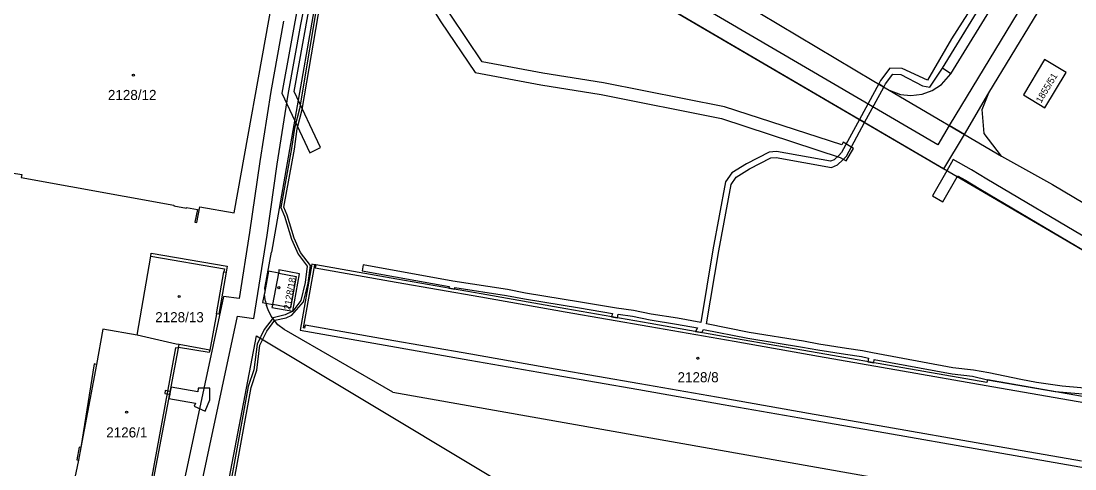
# Model space of a CAD drawing. Extents: x -756746 to -753363, y -1166406 to -1161727.
# Drawn here: x -756092.8 to -755914.6, y -1164435.4 to -1164359.7 of the extents above; entities that cross this region are included whole.
import ezdxf

# ---------------------------------------------------------------- set-up
doc = ezdxf.new("R2010")
doc.units = 0
for name, color, linetype in [('Hranice parcel', 7, 'Continuous'), ('Parcelní čísla', 7, 'Continuous'), ('Vnitřní kresba', 7, 'Continuous'), ('Věcná břemena k části', 7, 'Continuous'), ('Značky budov', 7, 'Continuous')]:
    doc.layers.add(name, color=color, linetype=linetype)

msp = doc.modelspace()

# ---------------------------------------------------------------- linework, layer by layer
at = {"layer": 'Hranice parcel'}
for p, q in [((-755935.58, -1164368.64), (-755921.72, -1164346.06)), ((-755946.01, -1164371.43), (-755926.98, -1164382.52)), ((-756057.91, -1164401.13), (-756058.09, -1164402.16)), ((-756059.75, -1164409.15), (-756060.85, -1164415.3))]:
    msp.add_line(p, q, dxfattribs=at)
for points in [[(-755926.98, -1164382.52), (-755929.95, -1164378.7), (-755930.29, -1164374.66), (-755929.15, -1164371.87), (-755887.61, -1164303.71), (-755885.11, -1164301.92), (-755882.19, -1164301.27), (-755879.12, -1164301.74), (-755875.46, -1164303.29), (-755840.07, -1164349.83), (-755835.16, -1164354.81), (-755817.48, -1164369.07), (-755814.07, -1164364.07), (-755821.94, -1164357.72), (-755822.65, -1164356.99), (-755823.24, -1164356.17), (-755823.72, -1164355.24), (-755823.77, -1164354.83)], [(-755834.71, -1164450.54), (-755849.99, -1164439.04), (-755865.78, -1164427.6), (-755883.81, -1164415.96), (-755900.57, -1164405.91), (-755914.25, -1164397.86), (-755998.87, -1164348.37), (-756019.46, -1164336.46), (-756024.43, -1164333.48), (-756030.05, -1164329.6), (-756032.51, -1164329.61), (-756034.74, -1164330.42)], [(-756016.89, -1164329.36), (-755987.22, -1164346.83), (-755983.95, -1164348.8), (-755948.57, -1164369.88), (-755946.01, -1164371.43)], [(-755935.58, -1164368.64), (-755936.97, -1164367.67), (-755925.75, -1164349.42), (-755926.2, -1164347.23), (-755941.95, -1164337.63), (-755943.08, -1164339.48)], [(-756056.73, -1164392.09), (-756050.24, -1164356.13), (-756070.52, -1164352.53), (-756070.14, -1164350.39), (-756071.55, -1164350.13), (-756071.46, -1164349.62), (-756089.96, -1164346.35), (-756090.14, -1164346.9), (-756090.93, -1164346.71), (-756091.32, -1164348.83), (-756092.24, -1164348.67), (-756093.3, -1164354.52)], [(-755916.08, -1164368.4), (-755919.72, -1164366.22), (-755923.26, -1164372.2), (-755919.67, -1164374.37), (-755916.08, -1164368.4)], [(-755946.01, -1164371.43), (-755944.11, -1164372.16), (-755942.34, -1164372.32), (-755940.4, -1164372.07), (-755938.7, -1164371.45), (-755937.17, -1164370.45), (-755935.58, -1164368.64)], [(-755926.98, -1164382.52), (-755918.36, -1164387.32), (-755885.35, -1164406.94), (-755875.28, -1164413.13), (-755840.68, -1164435.1), (-755836.09, -1164438.38), (-755833.62, -1164440.23), (-755832.33, -1164441.16), (-755829.44, -1164442.5), (-755828.88, -1164442.9)], [(-756099.04, -1164384.62), (-756092.66, -1164385.67), (-756092.74, -1164386.15), (-756066.95, -1164390.84), (-756066.97, -1164390.96), (-756064.81, -1164391.35), (-756064.79, -1164391.23), (-756062.94, -1164391.57), (-756063.42, -1164393.68), (-756063.05, -1164393.76), (-756062.53, -1164391.09), (-756056.73, -1164392.09)], [(-756073.13, -1164412.75), (-756070.86, -1164399.43), (-756070.78, -1164398.94), (-756057.91, -1164401.13)], [(-755910.45, -1164423.62), (-755929.4, -1164420.3), (-755929.49, -1164420.79), (-755943.67, -1164418.31), (-755957.85, -1164415.82), (-755972.13, -1164413.32), (-755986.4, -1164410.82), (-756000.67, -1164408.32), (-756014.97, -1164405.81), (-756029.27, -1164403.31), (-756042.95, -1164400.91), (-756043.11, -1164400.88), (-756043.63, -1164400.79), (-756045.61, -1164411.96), (-756031.2, -1164414.48), (-756016.9, -1164416.98), (-756002.64, -1164419.48), (-755988.35, -1164421.97), (-755974.08, -1164424.47), (-755959.81, -1164426.96), (-755945.63, -1164429.44), (-755931.44, -1164431.92), (-755912.48, -1164435.24), (-755910.45, -1164423.62)], [(-756058.09, -1164402.16), (-756059.36, -1164409.22), (-756059.75, -1164409.15)], [(-756049.22, -1164402.3), (-756050.95, -1164401.99), (-756051.58, -1164405.39), (-756051.93, -1164407.28), (-756051.38, -1164407.38), (-756050.19, -1164407.6), (-756050.39, -1164408.12), (-756046.84, -1164408.75), (-756045.71, -1164402.43), (-756049.2, -1164401.77), (-756049.22, -1164402.3)], [(-756073.13, -1164412.75), (-756078.95, -1164411.78), (-756080.03, -1164417.73), (-756080.42, -1164417.63), (-756082.69, -1164431.74), (-756082.95, -1164431.7), (-756083.33, -1164433.82), (-756083.07, -1164433.87), (-756084.78, -1164441.88), (-756084.88, -1164442.46), (-756071.79, -1164444.64), (-756066.17, -1164414.99), (-756066.15, -1164414.86)], [(-756066.15, -1164414.86), (-756066.06, -1164414.37), (-756066.55, -1164414.28), (-756073.13, -1164412.75)], [(-756060.85, -1164415.3), (-756060.96, -1164415.68), (-756066.15, -1164414.86)]]:
    msp.add_lwpolyline(points, dxfattribs=at)
at = {"layer": 'Vnitřní kresba'}
for p, q in [((-756038.83, -1164332.51), (-756050.41, -1164398.76)), ((-756070.86, -1164399.43), (-756058.39, -1164401.55)), ((-756058.39, -1164401.55), (-756058.49, -1164402.09)), ((-756045, -1164411.56), (-756043.11, -1164400.88)), ((-756042.95, -1164400.91), (-756043.03, -1164401.4)), ((-756043.03, -1164401.4), (-756029.33, -1164403.8)), ((-756059.75, -1164409.15), (-756058.49, -1164402.09)), ((-756058.49, -1164402.09), (-756058.09, -1164402.16)), ((-756050.19, -1164407.6), (-756049.22, -1164402.3)), ((-756051.56, -1164405), (-756051.58, -1164405.39)), ((-756029.33, -1164403.8), (-756015.03, -1164406.31)), ((-756051.58, -1164405.39), (-756051.6, -1164405.81)), ((-756051.47, -1164407.01), (-756051.38, -1164407.38)), ((-756015.03, -1164406.31), (-756000.76, -1164408.81)), ((-756051.38, -1164407.38), (-756051.29, -1164407.74)), ((-756000.76, -1164408.81), (-755986.49, -1164411.31)), ((-756044.83, -1164411.59), (-756045, -1164411.56)), ((-756044.75, -1164411.1), (-756044.83, -1164411.59)), ((-756031.03, -1164413.5), (-756044.75, -1164411.1)), ((-755986.49, -1164411.31), (-755972.21, -1164413.81)), ((-756063.74, -1164469.6), (-756053, -1164412.88)), ((-756053, -1164412.88), (-756036.11, -1164422.95)), ((-756016.73, -1164416), (-756031.03, -1164413.5)), ((-755972.21, -1164413.81), (-755957.94, -1164416.31)), ((-756066.67, -1164414.91), (-756072.08, -1164444.13)), ((-756066.17, -1164414.99), (-756066.67, -1164414.91)), ((-756060.85, -1164415.3), (-756066.06, -1164414.37)), ((-756080.03, -1164417.73), (-756082.69, -1164431.74)), ((-756002.46, -1164418.49), (-756016.73, -1164416)), ((-755957.94, -1164416.31), (-755943.76, -1164418.8)), ((-755988.18, -1164420.99), (-756002.46, -1164418.49)), ((-755943.76, -1164418.8), (-755929.57, -1164421.28)), ((-755973.91, -1164423.48), (-755988.18, -1164420.99)), ((-755929.57, -1164421.28), (-755911.77, -1164424.4)), ((-756036.11, -1164422.95), (-756013.12, -1164436.73)), ((-756029.93, -1164422.43), (-755912.59, -1164443.1)), ((-755959.64, -1164425.98), (-755973.91, -1164423.48)), ((-755945.45, -1164428.46), (-755959.64, -1164425.98)), ((-755931.27, -1164430.94), (-755945.45, -1164428.46)), ((-756082.69, -1164431.74), (-756083.07, -1164433.87)), ((-755913.47, -1164434.05), (-755931.27, -1164430.94))]:
    msp.add_line(p, q, dxfattribs=at)
for points in [[(-756051.56, -1164405), (-756051.54, -1164404.84), (-756051.49, -1164404.54), (-756050.41, -1164398.76)], [(-756049.22, -1164402.3), (-756046.28, -1164402.85), (-756047.25, -1164408.14), (-756050.19, -1164407.6)], [(-756051.47, -1164407.01), (-756051.56, -1164406.42), (-756051.6, -1164405.81)], [(-756029.93, -1164422.43), (-756048.31, -1164411.84), (-756049.39, -1164411.04), (-756050.51, -1164409.57), (-756051.02, -1164408.51), (-756051.29, -1164407.74)]]:
    msp.add_lwpolyline(points, dxfattribs=at)
at = {"layer": 'Věcná břemena k části'}
for points in [[(-755869.02, -1164302.39), (-755870.84, -1164300.01), (-755873.41, -1164302.02), (-755885.54, -1164294.51), (-755935.84, -1164377.36), (-755933.24, -1164378.87), (-755929.15, -1164371.87), (-755887.61, -1164303.71), (-755884.28, -1164298.82), (-755879.12, -1164301.74), (-755875.46, -1164303.29), (-755873.49, -1164305.89)], [(-756035.6, -1164334.34), (-756036.08, -1164336.28), (-756035.38, -1164336.45), (-756030.44, -1164346.06), (-756021.82, -1164359.86), (-756015.99, -1164368.42), (-756004.92, -1164370.49), (-755994.67, -1164372.13), (-755974.34, -1164376.17), (-755954.31, -1164382.75), (-755953.29, -1164383.35), (-755952.03, -1164381.23), (-755953.75, -1164380.21), (-755953.99, -1164380.61), (-755973.84, -1164374.23), (-755994.31, -1164370.17), (-756004.58, -1164368.51), (-756014.81, -1164366.6), (-756020.14, -1164358.76), (-756028.7, -1164345.08), (-756034.02, -1164334.73)], [(-756074.12, -1164346.31), (-756070.79, -1164346.84), (-756063.32, -1164347.74), (-756059.11, -1164344.78), (-756051.61, -1164346.45), (-756051.92, -1164348.24), (-756052.6, -1164352.15), (-756053.04, -1164354.64), (-756045.77, -1164355.8), (-756048.67, -1164371.89), (-756043.94, -1164381.96), (-756042.13, -1164381.11), (-756046.59, -1164371.61), (-756043.44, -1164354.14), (-756050.72, -1164352.98), (-756050.64, -1164352.5), (-756049.95, -1164348.6), (-756049.31, -1164344.91), (-756059.53, -1164342.64), (-756063.84, -1164345.66), (-756070.53, -1164344.86), (-756073.8, -1164344.34)], [(-755947.77, -1164370.36), (-755951.02, -1164376.36), (-755950.15, -1164376.86), (-755946.91, -1164370.88)], [(-756067.64, -1164422.76), (-756067.55, -1164422.27), (-756068.4, -1164422.12), (-756068.49, -1164422.61)], [(-756061.65, -1164425.61), (-756060.88, -1164423.71), (-756060.86, -1164421.73), (-756062.86, -1164421.71), (-756062.87, -1164422.32), (-756067.41, -1164421.53), (-756067.55, -1164422.27), (-756067.64, -1164422.76), (-756067.78, -1164423.49), (-756063.31, -1164424.28), (-756063.53, -1164424.79)]]:
    msp.add_lwpolyline(points, close=True, dxfattribs=at)
for points in [[(-755998.87, -1164348.37), (-755936.73, -1164384.71), (-755933.24, -1164378.87), (-755935.84, -1164377.36), (-755937.78, -1164380.62), (-756014.91, -1164335.52)], [(-756063.99, -1164445.9), (-756056.19, -1164409.56), (-756053.41, -1164409.94), (-756051.19, -1164395.87), (-756049.47, -1164383.92), (-756047.6, -1164372.11), (-756045.46, -1164360.31), (-756043.14, -1164348.52)], [(-755927.37, -1164350.01), (-755935.44, -1164362.76), (-755939.54, -1164369.69), (-755943.79, -1164367.73), (-755945.88, -1164367.68), (-755947.45, -1164369.78), (-755947.77, -1164370.36), (-755946.91, -1164370.88), (-755946.61, -1164370.32), (-755945.38, -1164368.7), (-755944.05, -1164368.73), (-755940.39, -1164370.66), (-755939.14, -1164370.87), (-755936.97, -1164367.67), (-755926.37, -1164350.43)], [(-756042.24, -1164353.99), (-756045.72, -1164374.58), (-756046.57, -1164377.84), (-756047.05, -1164381.28), (-756048.86, -1164391.21), (-756048.22, -1164392.67), (-756047.06, -1164396.57), (-756045.95, -1164399.09), (-756044.38, -1164401.13), (-756044.73, -1164403.91), (-756045.48, -1164406.92), (-756046.84, -1164408.75), (-756048.1, -1164409.37), (-756050.16, -1164409.83), (-756051.65, -1164411.84), (-756052.87, -1164414.31), (-756053.44, -1164418.61), (-756054.37, -1164421.47), (-756059.51, -1164449.61)], [(-756059.01, -1164449.69), (-756053.89, -1164421.59), (-756052.94, -1164418.71), (-756052.39, -1164414.45), (-756051.23, -1164412.1), (-756049.87, -1164410.27), (-756047.94, -1164409.85), (-756047, -1164409.42), (-756045.02, -1164407.14), (-756044.23, -1164404.01), (-756043.86, -1164400.99), (-756045.51, -1164398.83), (-756046.59, -1164396.39), (-756047.76, -1164392.49), (-756048.34, -1164391.15), (-756046.55, -1164381.36), (-756046.07, -1164377.94), (-756045.23, -1164374.68), (-756041.76, -1164354.15)], [(-756048.41, -1164359.73), (-756050.57, -1164371.63), (-756052.43, -1164383.47), (-756054.15, -1164395.42), (-756055.91, -1164406.57), (-756058.54, -1164406.22), (-756066.97, -1164445.5)], [(-755911.07, -1164421.87), (-755916.76, -1164421.4), (-755921.11, -1164420.76), (-755923.76, -1164420.26), (-755929.14, -1164419.12), (-755931.73, -1164418.69), (-755935.22, -1164418.3), (-755948.83, -1164415.78), (-755950.51, -1164415.42), (-755953.22, -1164415.03), (-755957.88, -1164414.3), (-755960.5, -1164413.81), (-755969.69, -1164412.31), (-755976.87, -1164410.89), (-755974.82, -1164398.56), (-755972.73, -1164387.31), (-755971.89, -1164386.09), (-755969.6, -1164384.7), (-755966.01, -1164382.83), (-755965.13, -1164382.78), (-755955.76, -1164384.46), (-755954.74, -1164383.99), (-755953.81, -1164383.17), (-755953.23, -1164382.53), (-755950.15, -1164376.86), (-755951.02, -1164376.36), (-755954.05, -1164381.95), (-755954.51, -1164382.45), (-755955.3, -1164383.15), (-755955.9, -1164383.42), (-755965.07, -1164381.78), (-755966.29, -1164381.85), (-755970.1, -1164383.82), (-755972.59, -1164385.35), (-755973.67, -1164386.91), (-755975.8, -1164398.38), (-755977.84, -1164410.63), (-755981.8, -1164409.92), (-755986.23, -1164409.21), (-755989.2, -1164408.6), (-755992.11, -1164408.19), (-755998.18, -1164407.18), (-756007.49, -1164405.66), (-756010.51, -1164405.07), (-756019.77, -1164403.64), (-756034.92, -1164400.91), (-756035.1, -1164401.89)], [(-755911.93, -1164396.81), (-755929.5, -1164386.44), (-755932.08, -1164384.88), (-755935.16, -1164383.13), (-755936.24, -1164385), (-755938.67, -1164389.24), (-755936.93, -1164390.24), (-755934.51, -1164386.01), (-755934.42, -1164385.85), (-755933.1, -1164386.6), (-755930.52, -1164388.16), (-755912.95, -1164398.53)], [(-756035.1, -1164401.89), (-756020.4, -1164404.54), (-756020.44, -1164404.85), (-756019.46, -1164405.03), (-756019.42, -1164404.7), (-756010.69, -1164406.05), (-756007.67, -1164406.64), (-755998.34, -1164408.16), (-755992.79, -1164409.09), (-755992.93, -1164409.68), (-755991.94, -1164409.85), (-755991.8, -1164409.24), (-755989.38, -1164409.58), (-755986.41, -1164410.19), (-755981.96, -1164410.9), (-755978.38, -1164411.55), (-755978.72, -1164412.17), (-755977.67, -1164412.35), (-755977.38, -1164411.81), (-755969.87, -1164413.29), (-755960.68, -1164414.79), (-755958.04, -1164415.28), (-755953.36, -1164416.01), (-755950.69, -1164416.4), (-755949.49, -1164416.66), (-755949.58, -1164417.27), (-755948.59, -1164417.45), (-755948.51, -1164416.86), (-755935.36, -1164419.28), (-755931.88, -1164419.68), (-755929.4, -1164420.3), (-755917.91, -1164422.31), (-755911.29, -1164422.85)]]:
    msp.add_lwpolyline(points, dxfattribs=at)
at = {"layer": 'Značky budov'}
for centre in [(-756073.79, -1164368.86), (-756049.18, -1164404.76), (-756066.06, -1164406.24), (-755978.35, -1164416.68), (-756074.93, -1164425.79)]:
    msp.add_circle(centre, 0.175, dxfattribs=at)

# ---------------------------------------------------------------- texts
at = {"layer": 'Parcelní čísla'}
for s, rotation, p in [('1855/51', 59, (-755920.31, -1164373.67)), ('2128/18', 80, (-756047.28, -1164408.57))]:
    msp.add_text(s, height=1.139, rotation=rotation, dxfattribs=at).set_placement(p)
for s, p in [('2128/12', (-756078.1, -1164373.06)), ('2128/13', (-756070.1, -1164410.59)), ('2128/8', (-755981.78, -1164420.73)), ('2126/1', (-756078.38, -1164430.05))]:
    msp.add_text(s, height=1.7, dxfattribs=at).set_placement(p)

doc.saveas('drawing.dxf')
